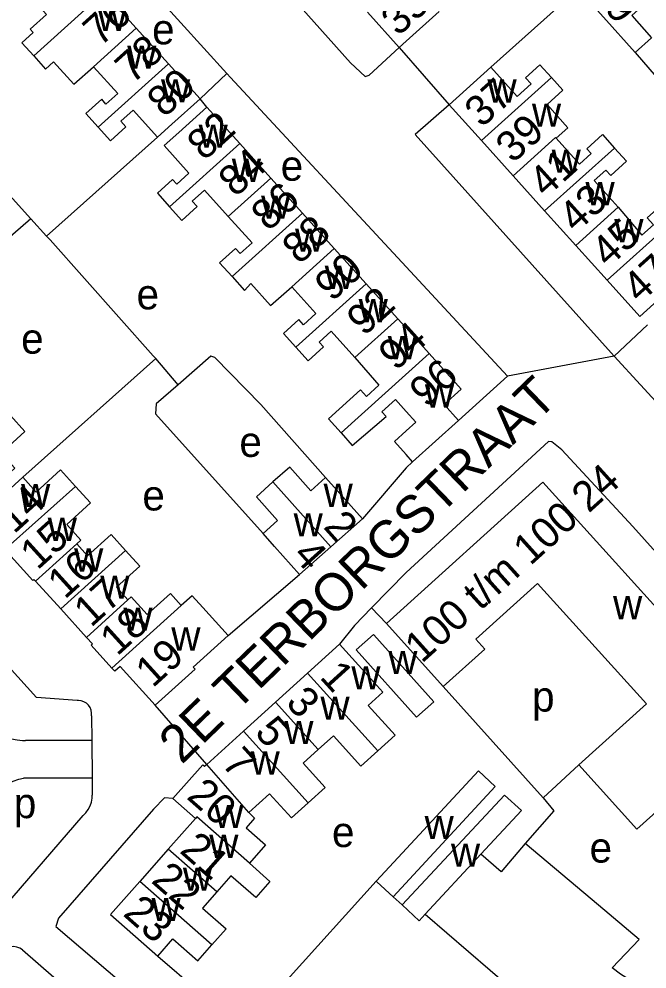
# Model space of a CAD drawing. Extents: x 158356 to 159894, y 383831 to 385260.
# Drawn here: x 159048.8 to 159131.9, y 384085.1 to 384210.9 of the extents above; entities that cross this region are included whole.
import ezdxf

# ---------------------------------------------------------------- set-up
doc = ezdxf.new("R2010")
doc.units = 0
for name, color, linetype in [('BLT_Basislijn', 7, 'Continuous'), ('BLT_Bebouwing', 7, 'Continuous'), ('BLT_Centroide', 7, 'Continuous'), ('BLT_Huisnummer', 7, 'Continuous'), ('BLT_Huisnummer_ tussenligend', 7, 'Continuous'), ('BLT_Huisnummer_zonder_bebouwing', 7, 'Continuous'), ('BLT_Onderverdeling_panden', 7, 'Continuous'), ('BLT_Straatnaam', 7, 'Continuous'), ('BLT_Vlakafsluiter', 7, 'Continuous')]:
    doc.layers.add(name, color=color, linetype=linetype)

msp = doc.modelspace()

# ---------------------------------------------------------------- linework, layer by layer
at = {"layer": 'BLT_Basislijn'}
for p, q in [((159059.38, 384222.36), (159076.26, 384203.68)), ((159122.8, 384214.86), (159111.22, 384204.49)), ((159130.32, 384206.45), (159146.69, 384187.41)), ((159076.26, 384203.68), (159072.72, 384200.31)), ((159035.82, 384200.38), (159050.33, 384184.44)), ((159073.64, 384199.21), (159072.72, 384200.31)), ((159067.09, 384195.24), (159052.41, 384182.14)), ((159050.33, 384184.44), (159034.97, 384171.04)), ((159052.41, 384182.14), (159050.33, 384184.44)), ((159127.56, 384166.25), (159131.96, 384170.41)), ((159049.26, 384150.21), (159066.85, 384165.92)), ((159069.81, 384162.45), (159066.85, 384165.92)), ((159076.44, 384129.24), (159085.91, 384137.32)), ((159095.43, 384132.92), (159097.39, 384130.84)), ((159104.93, 384122.49), (159118.16, 384107.76)), ((159056.44, 384120.64), (159051.05, 384121.06)), ((159058.36, 384118.62), (159058.38, 384115.36)), ((159058.38, 384115.36), (159049.63, 384115.36)), ((159058.38, 384115.36), (159058.42, 384110.36)), ((159118.16, 384107.76), (159122.89, 384112.12)), ((159058.42, 384110.36), (159049.35, 384110.36)), ((159058.42, 384110.36), (159058.44, 384108.1)), ((159044.52, 384090.67), (159057.26, 384105.41)), ((159125.47, 384093.53), (159115.78, 384101.7)), ((159084.24, 384083.64), (159096.05, 384096.73)), ((159098.3, 384094.65), (159099.47, 384093.57)), ((159130.84, 384089.01), (159125.47, 384093.53)), ((159049.22, 384087.62), (159086.05, 384055.72)), ((159067.13, 384086.81), (159078.55, 384077.03))]:
    msp.add_line(p, q, dxfattribs=at)
for points in [[(159069.33, 384231.23), (159092.65, 384205.09), (159094.57, 384203.25), (159095.11, 384203.47), (159099.07, 384207.11)], [(159076.26, 384203.68), (159076.74, 384203.14), (159100, 384178.07), (159113.44, 384163.6)], [(159105.71, 384199.53), (159101.2, 384195.6), (159127.15, 384166.7), (159127.56, 384166.25)], [(159066.85, 384165.92), (159066.52, 384166.3), (159052.86, 384181.65), (159052.41, 384182.14)], [(159089.32, 384150.19), (159080.78, 384159.82), (159074.7, 384166.07), (159074.16, 384166.23), (159069.81, 384162.45)], [(159127.56, 384166.25), (159148.47, 384143.45), (159149.77, 384143.87), (159151.61, 384145.46)], [(159113.44, 384163.6), (159106.96, 384157.74)], [(159069.81, 384162.45), (159066.9, 384159.91), (159066.84, 384158.6), (159081.08, 384142.74)], [(159150.1, 384121.32), (159130.02, 384143.68), (159120.6, 384153.86), (159119.28, 384154.91), (159118.85, 384154.94), (159100, 384137.59), (159095.43, 384132.92)], [(159100.87, 384152.26), (159100, 384151.47), (159094.21, 384144.72)], [(159051.05, 384121.06), (159039.06, 384134.3), (159039.2, 384136.68), (159041.41, 384136.56), (159041.81, 384137.39), (159038.35, 384141.23), (159037.38, 384141.72), (159032.06, 384142.03)], [(159095.43, 384132.92), (159093.15, 384130.59), (159091.19, 384128.09)], [(159058.36, 384118.62), (159058.37, 384118.99), (159058.3, 384119.36), (159058.16, 384119.71), (159057.95, 384120.02), (159057.68, 384120.28), (159057.35, 384120.48), (159057, 384120.6), (159056.62, 384120.64), (159056.44, 384120.64)], [(159044.6, 384117.43), (159045.15, 384116.92), (159045.74, 384116.48), (159046.39, 384116.11), (159047.07, 384115.81), (159047.77, 384115.58), (159048.5, 384115.43), (159049.24, 384115.36), (159049.63, 384115.36)], [(159044.98, 384107.73), (159045.48, 384108.3), (159046.04, 384108.82), (159046.65, 384109.27), (159047.31, 384109.66), (159048, 384109.97), (159048.72, 384110.21), (159049.35, 384110.36)], [(159069.13, 384107.67), (159068.01, 384107.77), (159066.54, 384106.24), (159054, 384091.81), (159053.62, 384090.73), (159100, 384051.15), (159100.67, 384050.58), (159101.28, 384050.68)], [(159057.26, 384105.41), (159057.62, 384105.79), (159057.93, 384106.22), (159058.17, 384106.69), (159058.34, 384107.2), (159058.42, 384107.72), (159058.44, 384108.1)], [(159118.16, 384107.76), (159119.58, 384106.05), (159115.78, 384101.7)], [(159115.78, 384101.7), (159112.59, 384097.98), (159109.91, 384100.3)], [(159102.52, 384092.35), (159125.48, 384072.6), (159128.71, 384076), (159129.94, 384074.26), (159130.56, 384072.41), (159130.56, 384070.43), (159130.33, 384068.23), (159129.68, 384066.25)], [(159135.19, 384076.87), (159131.34, 384083.38), (159129.67, 384083.6), (159128.37, 384084.4), (159127.3, 384085.24), (159130.84, 384089.01)], [(159049.22, 384087.62), (159048.87, 384087.84), (159048.48, 384087.99), (159048.08, 384088.06), (159047.66, 384088.05), (159047.26, 384087.97), (159046.87, 384087.8), (159046.53, 384087.57), (159046.34, 384087.39)]]:
    msp.add_lwpolyline(points, dxfattribs=at)
at = {"layer": 'BLT_Bebouwing'}
for p, q in [((159060.01, 384214.4), (159064.28, 384209.67)), ((159094.87, 384211.77), (159099.07, 384207.11)), ((159064.28, 384209.67), (159068.53, 384204.95)), ((159068.53, 384204.95), (159072.72, 384200.31)), ((159105.71, 384199.53), (159111.22, 384204.49)), ((159109.97, 384194.79), (159105.71, 384199.53)), ((159073.64, 384199.21), (159077.98, 384194.39)), ((159077.98, 384194.39), (159082.09, 384189.83)), ((159114.16, 384190.14), (159109.97, 384194.79)), ((159082.09, 384189.83), (159086.29, 384185.18)), ((159118.34, 384185.49), (159114.16, 384190.14)), ((159086.29, 384185.18), (159090.5, 384180.51)), ((159122.47, 384180.9), (159118.34, 384185.49)), ((159126.62, 384176.29), (159122.47, 384180.9)), ((159090.5, 384180.51), (159094.71, 384175.84)), ((159094.71, 384175.84), (159098.9, 384171.2)), ((159106.96, 384157.74), (159100.87, 384152.26)), ((159090.03, 384141), (159094.21, 384144.72)), ((159085.91, 384137.32), (159090.03, 384141)), ((159054.28, 384132.77), (159050.96, 384136.43)), ((159057.68, 384129.01), (159054.28, 384132.77)), ((159104.93, 384122.49), (159097.39, 384130.84)), ((159091.19, 384128.09), (159086.97, 384124.27)), ((159086.97, 384124.27), (159082.7, 384120.41)), ((159082.7, 384120.41), (159078.47, 384116.58)), ((159078.47, 384116.58), (159073.62, 384112.18)), ((159098.54, 384116.04), (159096.27, 384113.99)), ((159144.13, 384115.88), (159130.56, 384103.62)), ((159130.56, 384103.62), (159122.89, 384112.12)), ((159111.81, 384109.25), (159098.3, 384094.65)), ((159069.13, 384107.67), (159072.11, 384105.04)), ((159072.11, 384105.04), (159068.51, 384100.96)), ((159068.51, 384100.96), (159064.75, 384096.7)), ((159109.91, 384100.3), (159102.52, 384092.35)), ((159101.72, 384091.49), (159099.47, 384093.57)), ((159102.52, 384092.35), (159101.72, 384091.49))]:
    msp.add_line(p, q, dxfattribs=at)
for points in [[(159122.8, 384214.86), (159126.14, 384211.13), (159130.32, 384206.45)], [(159050.16, 384213.98), (159052.39, 384211.5), (159050.23, 384209.55), (159050.64, 384209.1), (159049.14, 384207.74), (159050.71, 384206)], [(159131.65, 384212.92), (159129.88, 384211.33), (159132.51, 384208.4), (159130.32, 384206.45)], [(159099.07, 384207.11), (159100, 384207.95), (159104.36, 384211.88)], [(159050.71, 384206), (159052.27, 384204.26), (159053.33, 384205.22), (159056.01, 384202.25), (159058.63, 384204.57)], [(159058.63, 384204.57), (159061.83, 384201.02), (159060.27, 384199.62), (159059.71, 384200.25), (159057.61, 384198.36), (159059.24, 384196.56)], [(159111.22, 384204.49), (159114.7, 384200.62), (159116.56, 384202.29), (159115.82, 384203.11), (159117.71, 384204.81), (159119.23, 384203.12)], [(159119.23, 384203.12), (159120.75, 384201.44), (159118.67, 384199.56), (159121.43, 384196.49), (159119.86, 384195.09)], [(159072.72, 384200.31), (159069, 384196.96), (159067.09, 384195.24)], [(159059.24, 384196.56), (159060.86, 384194.76), (159062.9, 384196.61), (159062.24, 384197.34), (159063.87, 384198.81), (159067.09, 384195.24)], [(159073.64, 384199.21), (159069.92, 384195.86), (159067.99, 384194.12), (159071.26, 384190.48), (159069.64, 384189.02), (159069.09, 384189.64), (159067.07, 384187.82), (159068.69, 384186.02)], [(159119.86, 384195.09), (159122.94, 384191.67), (159124.5, 384193.07), (159123.92, 384193.71), (159125.99, 384195.58), (159127.58, 384193.8)], [(159127.58, 384193.8), (159129.17, 384192.04), (159127.1, 384190.17), (159126.45, 384190.88), (159124.91, 384189.49), (159128.09, 384185.96)], [(159068.69, 384186.02), (159070.32, 384184.22), (159072.34, 384186.04), (159071.68, 384186.78), (159073.3, 384188.24), (159076.45, 384184.75)], [(159128.09, 384185.96), (159131.2, 384182.26), (159132.74, 384183.65), (159131.93, 384184.55), (159133.95, 384186.37), (159135.69, 384184.45)], [(159076.45, 384184.75), (159079.61, 384181.25), (159078.03, 384179.83), (159077.42, 384180.51), (159075.31, 384178.61), (159076.96, 384176.77)], [(159135.69, 384184.45), (159137.14, 384182.83), (159135.1, 384180.99), (159134.58, 384181.56), (159133.06, 384180.2), (159136.39, 384176.43), (159134.65, 384174.85), (159130.93, 384171.5), (159126.62, 384176.29)], [(159076.96, 384176.77), (159078.62, 384174.93), (159079.44, 384175.86), (159082.06, 384172.96), (159084.86, 384175.42)], [(159084.86, 384175.42), (159088.07, 384171.87), (159086.43, 384170.39), (159085.81, 384171.09), (159083.76, 384169.24), (159085.39, 384167.43)], [(159098.9, 384171.2), (159100, 384169.98), (159103.06, 384166.59)], [(159085.39, 384167.43), (159087.02, 384165.62), (159089.06, 384167.46), (159088.48, 384168.11), (159090.09, 384169.57), (159093.23, 384166.08)], [(159093.23, 384166.08), (159096.41, 384162.38), (159094.76, 384160.9), (159093.97, 384161.77), (159089.71, 384157.93), (159091.39, 384156.07)], [(159103.06, 384166.59), (159107.31, 384161.87), (159105.06, 384159.85), (159106.96, 384157.74)], [(159091.39, 384156.07), (159092.88, 384154.42), (159097.35, 384158.25), (159096.78, 384158.88), (159098.58, 384160.49), (159100, 384158.91), (159101.27, 384157.49), (159100, 384156.34)], [(159042.87, 384146.54), (159046.57, 384149.9), (159048.22, 384151.39), (159046.39, 384153.41), (159049.53, 384156.26), (159047.62, 384158.37)], [(159100.87, 384152.26), (159100, 384153.22), (159098.45, 384154.94), (159100, 384156.34)], [(159056.24, 384148.99), (159054.26, 384151.18), (159051.03, 384148.25), (159049.26, 384150.21)], [(159089.32, 384150.19), (159087.38, 384148.43), (159084.59, 384151.55), (159082.38, 384149.59)], [(159043.95, 384145.4), (159047.66, 384148.76), (159049.26, 384150.21)], [(159082.38, 384149.59), (159080.18, 384147.62), (159082.98, 384144.47), (159081.08, 384142.74)], [(159094.21, 384144.72), (159090.88, 384148.45), (159089.32, 384150.19)], [(159097.39, 384130.84), (159118.12, 384149.56), (159139.41, 384125.98), (159136.84, 384123.68), (159138.72, 384121.6), (159138.86, 384121.72), (159144.13, 384115.88)], [(159056.41, 384141.38), (159056.95, 384141.86), (159055.07, 384143.94), (159058.23, 384146.8), (159056.24, 384148.99)], [(159062.85, 384140.53), (159060.94, 384142.64), (159057.82, 384139.82), (159056.41, 384141.38)], [(159085.91, 384137.32), (159082.58, 384141.06), (159081.08, 384142.74)], [(159050.96, 384136.43), (159050.73, 384136.68), (159050.59, 384136.55), (159046.89, 384140.63), (159047.65, 384141.32)], [(159063.18, 384133.99), (159061.68, 384135.64), (159064.76, 384138.42), (159062.85, 384140.53)], [(159122.89, 384112.12), (159131.83, 384120.19), (159117.39, 384136.15), (159109.23, 384128.77), (159110.42, 384127.46), (159104.93, 384122.49)], [(159070.21, 384133.24), (159068.79, 384134.81), (159065.74, 384132.05), (159063.62, 384134.39), (159063.18, 384133.99)], [(159076.44, 384129.24), (159073.08, 384132.95), (159071.66, 384134.5), (159070.21, 384133.24)], [(159061.05, 384124.95), (159058.31, 384127.98), (159058.47, 384128.14), (159057.68, 384129.01)], [(159076.44, 384129.24), (159071.81, 384125.05), (159072.06, 384124.78), (159066.79, 384120.01)], [(159096.92, 384121.76), (159094.55, 384124.38), (159091.19, 384128.09)], [(159066.79, 384120.01), (159062.13, 384125.16), (159061.44, 384124.53), (159061.05, 384124.95)], [(159098.54, 384116.04), (159094.96, 384119.99), (159096.92, 384121.76)], [(159096.27, 384113.99), (159094.01, 384111.94), (159090.37, 384115.96), (159088.37, 384114.15)], [(159088.37, 384114.15), (159086.36, 384112.33), (159089.27, 384109.12), (159087.04, 384107.11)], [(159073.62, 384112.18), (159073.32, 384111.91), (159073.08, 384112.15), (159069.13, 384107.67)], [(159096.05, 384096.73), (159098.38, 384099.26), (159109.58, 384111.33), (159111.81, 384109.25)], [(159087.04, 384107.11), (159084.82, 384105.1), (159081.9, 384108.31), (159079.16, 384105.83)], [(159099.47, 384093.57), (159113.05, 384108.13), (159115.26, 384106.07), (159109.91, 384100.3)], [(159079.16, 384105.83), (159079.94, 384105.05), (159078.83, 384103.8), (159081.41, 384101.53), (159079.27, 384099.1)], [(159079.27, 384099.1), (159081.98, 384096.7), (159080.09, 384094.56), (159076.82, 384097.44), (159074.93, 384095.3)], [(159064.75, 384096.7), (159060.89, 384092.32), (159067.13, 384086.81)], [(159098.3, 384094.65), (159096.13, 384096.65), (159096.05, 384096.73)], [(159074.93, 384095.3), (159073.04, 384093.16), (159076.16, 384090.41), (159074.3, 384088.29)], [(159067.13, 384086.81), (159069.13, 384089.08), (159072.43, 384086.17), (159074.3, 384088.29)]]:
    msp.add_lwpolyline(points, dxfattribs=at)
msp.add_lwpolyline([(159103.67, 384120.47), (159103.66, 384120.45), (159101.37, 384118.42), (159093.39, 384127.35), (159095.7, 384129.38), (159095.74, 384129.34)], close=True, dxfattribs=at)
at = {"layer": 'BLT_Onderverdeling_panden'}
for p, q in [((159050.71, 384206), (159060.01, 384214.4)), ((159058.63, 384204.57), (159064.28, 384209.67)), ((159059.24, 384196.56), (159068.53, 384204.95)), ((159119.23, 384203.12), (159109.97, 384194.79)), ((159068.69, 384186.02), (159077.98, 384194.39)), ((159127.58, 384193.8), (159118.34, 384185.49)), ((159076.45, 384184.75), (159082.09, 384189.83)), ((159128.09, 384185.96), (159122.47, 384180.9)), ((159076.96, 384176.77), (159086.29, 384185.18)), ((159135.69, 384184.45), (159126.62, 384176.29)), ((159084.86, 384175.42), (159090.5, 384180.51)), ((159085.39, 384167.43), (159094.71, 384175.84)), ((159093.23, 384166.08), (159098.9, 384171.2)), ((159091.39, 384156.07), (159103.06, 384166.59)), ((159082.38, 384149.59), (159090.03, 384141)), ((159056.24, 384148.99), (159047.65, 384141.32)), ((159056.41, 384141.38), (159050.96, 384136.43)), ((159062.85, 384140.53), (159054.28, 384132.77)), ((159063.18, 384133.99), (159057.68, 384129.01)), ((159070.21, 384133.24), (159061.05, 384124.95)), ((159096.27, 384113.99), (159086.97, 384124.27)), ((159088.37, 384114.15), (159082.7, 384120.41)), ((159087.04, 384107.11), (159078.47, 384116.58)), ((159079.16, 384105.83), (159073.62, 384112.18)), ((159074.93, 384095.3), (159068.51, 384100.96)), ((159074.3, 384088.29), (159064.75, 384096.7))]:
    msp.add_line(p, q, dxfattribs=at)
for points in [[(159119.86, 384195.09), (159119.77, 384195.18), (159114.16, 384190.14)], [(159079.27, 384099.1), (159072.29, 384105.25), (159072.11, 384105.04)]]:
    msp.add_lwpolyline(points, dxfattribs=at)
at = {"layer": 'BLT_Vlakafsluiter'}
for p, q in [((159099.07, 384207.11), (159105.71, 384199.53)), ((159127.56, 384166.25), (159113.44, 384163.6)), ((159073.62, 384112.18), (159066.79, 384120.01))]:
    msp.add_line(p, q, dxfattribs=at)

# ---------------------------------------------------------------- texts
at = {"layer": 'BLT_Centroide'}
for s, p in [('w', (159059.15, 384209.31)), ('e', (159066.38, 384207.53)), ('w', (159063.08, 384204.3)), ('w', (159067.55, 384199.84)), ('w', (159110.77, 384199.81)), ('w', (159116.66, 384196.62)), ('w', (159072.53, 384193.84)), ('w', (159119.27, 384190.53)), ('w', (159076.93, 384189.31)), ('e', (159083.4, 384189.47)), ('w', (159123.75, 384186.22)), ('w', (159080.8, 384184.44)), ('w', (159127.56, 384181.31)), ('w', (159085.3, 384180.06)), ('w', (159089.23, 384175.14)), ('e', (159064.32, 384172.44)), ('w', (159093.72, 384170.72)), ('e', (159049.04, 384166.57)), ('w', (159097.58, 384165.83)), ('w', (159102.49, 384159.44)), ('e', (159077.93, 384152.9)), ('w', (159049.03, 384146.25)), ('w', (159089.08, 384146.28)), ('e', (159065.09, 384145.81)), ('w', (159085.11, 384142.38)), ('w', (159052.56, 384141.78)), ('w', (159056.05, 384137.72)), ('w', (159059.52, 384134.11)), ('w', (159127.4, 384131.4)), ('w', (159062.57, 384129.88)), ('w', (159068.92, 384127.25)), ('w', (159097.64, 384124.15)), ('w', (159092.75, 384122.12)), ('p', (159116.68, 384119.18)), ('w', (159088.66, 384118.09)), ('w', (159083.88, 384114.88)), ('w', (159079.41, 384110.84)), ('p', (159048.07, 384105.07)), ('w', (159074.61, 384103.76)), ('w', (159102.45, 384102.3)), ('e', (159090.19, 384101.24)), ('w', (159073.94, 384099.81)), ('w', (159105.94, 384098.64)), ('e', (159124.29, 384099.18)), ('w', (159070.45, 384095.45)), ('w', (159066.3, 384091.44))]:
    msp.add_text(s, height=4, dxfattribs=at).set_placement(p)
at = {"layer": 'BLT_Huisnummer'}
for s, rotation, p in [('59', 311.8563, (159124.15, 384214.4)), ('35', 42.102, (159098.96, 384208.5)), ('80', 42.051, (159067.98, 384197.72)), ('37', 41.9821, (159110.01, 384196.39)), ('82', 42.051, (159073.27, 384192.01)), ('41', 41.9821, (159118.51, 384187.11)), ('86', 42.051, (159081.75, 384182.66)), ('90', 42.051, (159090.18, 384173.34)), ('47', 41.9821, (159130.93, 384173.13)), ('96', 42.051, (159102.72, 384159.29)), ('14', 42.1914, (159048.09, 384142.61)), ('2', 311.684, (159088.93, 384143.58)), ('16', 42.1914, (159054.82, 384133.96)), ('4', 311.7002, (159084.86, 384139.79)), ('19', 42.1914, (159066.46, 384122.23)), ('1', 312.1527, (159088.45, 384123.68)), ('5', 312.1527, (159079.82, 384116.32)), ('20', 318.5916, (159070.81, 384107.75)), ('23', 318.5916, (159062.39, 384092.26))]:
    msp.add_text(s, height=4, rotation=rotation, dxfattribs=at).set_placement(p)
at = {"layer": 'BLT_Huisnummer_ tussenligend'}
for s, rotation, p in [('76', 42.051, (159059.5, 384207.12)), ('78', 42.051, (159063.76, 384202.18)), ('39', 41.9821, (159114.13, 384191.68)), ('84', 42.051, (159077.42, 384187.18)), ('43', 41.9821, (159122.47, 384182.45)), ('88', 42.051, (159085.86, 384178.27)), ('45', 41.9821, (159126.76, 384177.85)), ('92', 42.051, (159094.42, 384168.78)), ('94', 42.051, (159098.63, 384164.19)), ('15', 42.1914, (159051.2, 384137.82)), ('17', 42.1914, (159058.29, 384130.23)), ('18', 42.1914, (159061.76, 384126.44)), ('3', 312.1527, (159083.93, 384120.26)), ('7', 312.152, (159075.44, 384112.19)), ('21', 318.5916, (159069.88, 384100.61)), ('22', 318.5916, (159066.12, 384096.64))]:
    msp.add_text(s, height=4, rotation=rotation, dxfattribs=at).set_placement(p)
at = {"layer": 'BLT_Huisnummer_zonder_bebouwing'}
msp.add_text('100 t/m 100 24', height=4, rotation=42.0029, dxfattribs=at).set_placement((159102.08, 384125.48))
at = {"layer": 'BLT_Straatnaam'}
msp.add_text('2E TERBORGSTRAAT', height=5, rotation=44, dxfattribs=at).set_placement((159070.29, 384112.08))

doc.saveas('drawing.dxf')
